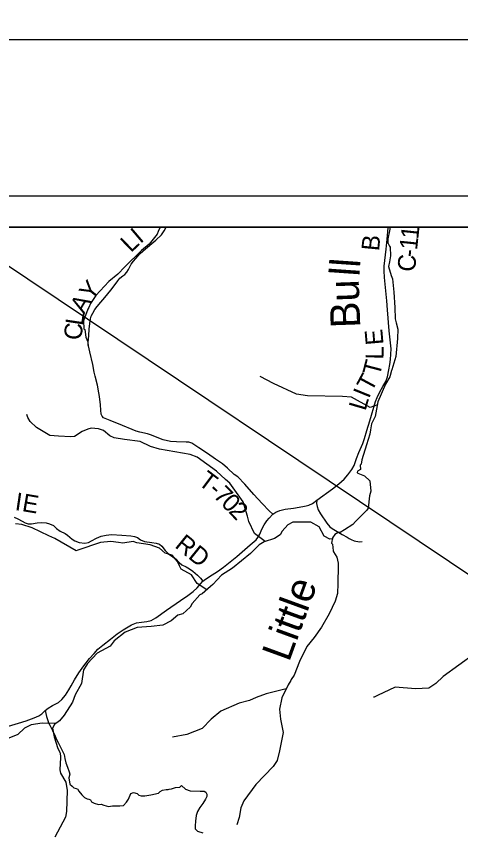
# Model space of a CAD drawing. Extents: x -1.8 to 75.7, y -2 to 25.
# Drawn here: x 3.552 to 4.973, y 18.965 to 21.574 of the extents above; entities that cross this region are included whole.
import ezdxf

# ---------------------------------------------------------------- set-up
doc = ezdxf.new("R2010")
doc.units = 0
for name, color, linetype in [('GM_X_County_Road', 7, 'Continuous'), ('GM_X_County_Road_Text', 7, 'Continuous'), ('GM_X_Minor_River', 7, 'Continuous'), ('GM_X_Minor_River_Text', 7, 'Continuous'), ('GM_X_Township', 7, 'Continuous'), ('GM_X_Township_Road', 7, 'Continuous'), ('GM_X_Township_Road_Text', 7, 'Continuous'), ('GM_X_Township_ROW', 7, 'Continuous'), ('SH_Border', 7, 'Continuous'), ('SH_Data', 7, 'Continuous'), ('TX_P_1', 7, 'Continuous')]:
    doc.layers.add(name, color=color, linetype=linetype)

msp = doc.modelspace()

# ---------------------------------------------------------------- linework, layer by layer
at = {"layer": 'GM_X_County_Road'}
for points in [[(4.3727, 19.9826), (4.3822, 19.9895), (4.3949, 19.9945), (4.4121, 19.9987), (4.4383, 20.0027), (4.4685, 20.007), (4.4793, 20.0098), (4.4874, 20.0121), (4.4994, 20.0176), (4.5135, 20.0277), (4.563, 20.0638), (4.584, 20.0796), (4.6005, 20.0947), (4.6126, 20.1091), (4.6248, 20.1258), (4.6321, 20.139), (4.6406, 20.1609), (4.6479, 20.18), (4.6604, 20.2086), (4.6661, 20.2251), (4.6734, 20.2508), (4.6826, 20.2817), (4.7012, 20.343), (4.7062, 20.3562), (4.7147, 20.3739), (4.7243, 20.3908), (4.7335, 20.4073), (4.739, 20.4215), (4.7437, 20.4439), (4.7465, 20.4609), (4.7491, 20.4776), (4.7503, 20.4946), (4.7505, 20.5109), (4.7449, 20.5689), (4.7394, 20.6363), (4.7371, 20.6646), (4.7326, 20.707), (4.7295, 20.7389), (4.7281, 20.761), (4.7288, 20.7757), (4.7305, 20.7936), (4.7349, 20.8299), (4.7387, 20.8617), (4.7418, 20.898), (4.742, 20.9)], [(3.5264, 19.3056), (3.5585, 19.3149), (3.5834, 19.3221), (3.6083, 19.3319), (3.6241, 19.3386), (3.6329, 19.3449), (3.6436, 19.3558), (3.6536, 19.3633), (3.6676, 19.3712), (3.6864, 19.3817), (3.6978, 19.3912), (3.709, 19.4044), (3.7201, 19.4219), (3.7273, 19.4349), (3.7375, 19.4541), (3.7518, 19.4765), (3.7676, 19.4986), (3.786, 19.5215), (3.8005, 19.5378), (3.813, 19.5518), (3.8287, 19.5649), (3.8529, 19.5837), (3.8745, 19.6003), (3.8934, 19.613), (3.9204, 19.6291), (3.9362, 19.6358), (3.9522, 19.6377), (3.9692, 19.6398), (3.9827, 19.6437), (3.9976, 19.6516), (4.0324, 19.6758), (4.0769, 19.707), (4.1006, 19.7228), (4.1176, 19.7358), (4.1308, 19.7475), (4.1485, 19.7688), (4.157, 19.7756), (4.1785, 19.7891), (4.195, 19.7997), (4.2148, 19.8138), (4.257, 19.8473), (4.3001, 19.885), (4.3188, 19.9013), (4.3249, 19.9089), (4.3306, 19.9188), (4.3374, 19.9348), (4.3442, 19.9485), (4.3534, 19.9619), (4.361, 19.9706), (4.3727, 19.9826)]]:
    msp.add_lwpolyline(points, dxfattribs=at)
at = {"layer": 'GM_X_Minor_River'}
for points in [[(4.0118, 20.9), (4.0058, 20.8859), (4.0028, 20.878), (3.9772, 20.8463), (3.9522, 20.8261), (3.899, 20.7735), (3.8767, 20.7503)], [(4.748, 20.9), (4.7452, 20.8885), (4.74, 20.863), (4.7407, 20.8501), (4.7457, 20.8391), (4.7483, 20.836), (4.7491, 20.809), (4.7457, 20.7897), (4.7427, 20.7744), (4.7514, 20.7456), (4.7556, 20.7349), (4.7598, 20.6928), (4.7629, 20.6434), (4.7637, 20.6069), (4.7671, 20.594), (4.772, 20.5746), (4.7716, 20.5442), (4.7657, 20.4868), (4.7532, 20.4438), (4.7525, 20.4419), (4.7472, 20.4217), (4.7325, 20.3989), (4.7087, 20.3422), (4.6993, 20.2946), (4.688, 20.2718), (4.685, 20.2528), (4.6831, 20.2387), (4.6718, 20.2049), (4.6575, 20.1566), (4.6552, 20.1429), (4.6518, 20.1394), (4.6526, 20.1254), (4.6432, 20.1208), (4.642, 20.1166), (4.6439, 20.114), (4.6658, 20.106), (4.6825, 20.0893), (4.6859, 20.0567), (4.6818, 20.0415), (4.6769, 20.0027), (4.6735, 19.9954), (4.6373, 19.9592), (4.6286, 19.9497), (4.6018, 19.9325), (4.5878, 19.9245), (4.5817, 19.9249), (4.5704, 19.9184), (4.5628, 19.9077), (4.5606, 19.8906), (4.5636, 19.8872), (4.5659, 19.8656), (4.5667, 19.8629), (4.5773, 19.8451), (4.5818, 19.8264), (4.5811, 19.8181), (4.5804, 19.7618), (4.5789, 19.7291), (4.5714, 19.7052), (4.5529, 19.6644), (4.528, 19.6222), (4.5049, 19.5887), (4.4812, 19.5605), (4.4581, 19.5122), (4.4404, 19.4688), (4.4314, 19.4543), (4.4295, 19.4513), (4.4219, 19.4376), (4.4014, 19.3965)], [(3.8767, 20.7503), (3.8476, 20.727), (3.8065, 20.6817), (3.7891, 20.6566), (3.7838, 20.6433), (3.7804, 20.6376), (3.7672, 20.601), (3.7676, 20.5756), (3.771, 20.5729), (3.7744, 20.549), (3.7805, 20.5342), (3.7801, 20.5216), (3.7805, 20.5216)], [(4.7068, 20.3323), (4.6837, 20.3235), (4.6242, 20.3569), (4.5948, 20.359), (4.483, 20.361), (4.4484, 20.3667), (4.3742, 20.4005), (4.3318, 20.4232)], [(4.3478, 19.896), (4.3135, 19.9209), (4.2958, 19.9591), (4.291, 19.9763), (4.2773, 20.022), (4.2353, 20.0818), (4.2213, 20.094), (4.1918, 20.1204), (4.1308, 20.1649), (4.1076, 20.1732), (4.0103, 20.1907), (3.9807, 20.1993), (3.9479, 20.2155), (3.8982, 20.2216), (3.8647, 20.2269), (3.8513, 20.2334), (3.831, 20.25), (3.8146, 20.2562), (3.7915, 20.2577), (3.7805, 20.255), (3.7621, 20.2472), (3.7375, 20.2317), (3.7264, 20.2298), (3.6868, 20.2318), (3.6589, 20.2349), (3.6162, 20.2602), (3.5957, 20.2791), (3.5888, 20.2915), (3.585, 20.3011)], [(4.5655, 19.9042), (4.5545, 19.9034), (4.5371, 19.9131), (4.5206, 19.9428), (4.4942, 19.957), (4.436, 19.9577), (4.4202, 19.9491), (4.4022, 19.9288), (4.3954, 19.9168), (4.3777, 19.9056), (4.3445, 19.8949), (4.3287, 19.8855), (4.3007, 19.8576), (4.2437, 19.8104), (4.2086, 19.7883), (4.1801, 19.7585), (4.1731, 19.7522), (4.1467, 19.7284), (4.139, 19.7252), (4.1144, 19.6971), (4.1084, 19.6859), (4.0847, 19.6647), (4.0683, 19.6599), (4.0473, 19.6419), (4.0208, 19.6283), (3.9833, 19.6238), (3.9382, 19.6211), (3.9, 19.606), (3.8651, 19.5786), (3.8521, 19.5612), (3.8106, 19.5393), (3.7794, 19.5061), (3.7766, 19.5009), (3.7667, 19.4857), (3.76, 19.4414), (3.7397, 19.4052), (3.7318, 19.3823), (3.7052, 19.3406), (3.6899, 19.3229), (3.6741, 19.3105), (3.6673, 19.2993), (3.6729, 19.2714), (3.6842, 19.2342), (3.691, 19.2226), (3.6929, 19.2104), (3.6932, 19.2054), (3.6905, 19.166), (3.6935, 19.1553), (3.7101, 19.1267), (3.7149, 19.1003), (3.7125, 19.0332), (3.7086, 19.0147), (3.6745, 18.9504)], [(4.1614, 19.7417), (4.1307, 19.7612), (4.1126, 19.7887), (4.0792, 19.8076), (4.0738, 19.8177), (4.067, 19.8316), (4.0506, 19.8518), (4.0282, 19.8586), (4.0094, 19.8748), (3.9798, 19.8852), (3.9373, 19.8911), (3.9257, 19.8957), (3.8923, 19.8907), (3.8791, 19.8922), (3.8543, 19.8961), (3.8209, 19.8926), (3.7484, 19.8679), (3.7434, 19.8662), (3.6754, 19.9055), (3.6556, 19.9138), (3.6028, 19.9398), (3.5698, 19.9499), (3.5495, 19.9521)], [(5.4713, 19.5232), (5.3813, 19.5187), (5.326, 19.4987), (5.301, 19.4978), (5.2447, 19.5165), (5.2119, 19.5357), (5.1727, 19.5514), (5.1393, 19.5592), (5.1127, 19.5614), (5.049, 19.5557), (5.018, 19.537), (4.9171, 19.4643), (4.8937, 19.4421), (4.8714, 19.4268), (4.8286, 19.4247), (4.7636, 19.4297), (4.7069, 19.4036), (4.6963, 19.3986), (4.6944, 19.3982)], [(4.4155, 19.4245), (4.351, 19.4093), (4.3192, 19.3971), (4.2982, 19.3875), (4.2646, 19.3787), (4.2057, 19.354), (4.175, 19.3284), (4.1465, 19.2985), (4.0968, 19.2788), (4.0519, 19.27)], [(4.4014, 19.3965), (4.3933, 19.3601), (4.3969, 19.3281), (4.4051, 19.2853), (4.3942, 19.2272), (4.3868, 19.1955), (4.3734, 19.177), (4.3176, 19.1187), (4.2794, 19.0672), (4.27, 19.045), (4.2642, 19.0137), (4.257, 18.9904)], [(3.6785, 19.314), (3.6345, 19.3155), (3.5992, 19.3095), (3.5781, 19.2987), (3.5571, 19.2793), (3.528, 19.2669)]]:
    msp.add_lwpolyline(points, dxfattribs=at)
at = {"layer": 'GM_X_Township'}
msp.add_lwpolyline([(6.4874, 20.9), (2.1, 20.9), (2.1, 17.3659)], dxfattribs=at)
at = {"layer": 'GM_X_Township_Road'}
for points in [[(4.3727, 19.9826), (4.3609, 19.9937), (4.3385, 20.0171), (4.3114, 20.0455), (4.2823, 20.0786), (4.2599, 20.1021), (4.2492, 20.1101), (4.2279, 20.1304), (4.211, 20.1437), (4.1888, 20.1584), (4.1634, 20.1768), (4.1355, 20.1952), (4.1137, 20.2095), (4.1039, 20.2126), (4.0948, 20.213), (4.0639, 20.2141), (4.045, 20.2154), (4.0217, 20.221), (4.0026, 20.2283), (3.9839, 20.2359), (3.9711, 20.2399), (3.9464, 20.245), (3.9352, 20.2479), (3.9222, 20.2532), (3.8917, 20.2668), (3.8517, 20.2822), (3.8309, 20.2908), (3.8264, 20.2959), (3.8235, 20.3028), (3.8224, 20.3156), (3.8211, 20.3325), (3.8182, 20.3592), (3.8158, 20.371), (3.8113, 20.3952), (3.8042, 20.4241), (3.8007, 20.4372), (3.796, 20.4618), (3.7864, 20.5016), (3.7824, 20.5205), (3.7816, 20.5318), (3.7833, 20.5536), (3.7853, 20.5747), (3.7869, 20.5924), (3.7889, 20.6069), (3.7913, 20.616), (3.796, 20.6256), (3.8029, 20.6367), (3.8104, 20.6471), (3.8404, 20.6818), (3.8584, 20.7044), (3.8762, 20.7291), (3.8833, 20.7371), (3.892, 20.7442), (3.8991, 20.7488), (3.9053, 20.7564), (3.9102, 20.7646), (3.9197, 20.7819), (3.9264, 20.7911), (3.9406, 20.8079), (3.9477, 20.8157), (3.9655, 20.831), (3.9979, 20.8584), (4.0164, 20.8761), (4.0246, 20.8884), (4.0311, 20.9)], [(4.5135, 20.0277), (4.5124, 20.0166), (4.514, 20.0077), (4.5178, 19.9971), (4.5253, 19.9843), (4.5451, 19.9546), (4.555, 19.9428), (4.5619, 19.9372), (4.5727, 19.9303), (4.5946, 19.9181), (4.6099, 19.9092)], [(3.545, 19.9732), (3.5561, 19.9681), (3.5708, 19.9606), (3.58, 19.9552), (3.5898, 19.9519), (3.6008, 19.9521), (3.6188, 19.9555), (3.6327, 19.9565), (3.6474, 19.9557), (3.6582, 19.9524), (3.6705, 19.9467), (3.6805, 19.9375), (3.6921, 19.9292), (3.7075, 19.9213), (3.7153, 19.9159), (3.7309, 19.9033), (3.7389, 19.8981), (3.7529, 19.8923), (3.7711, 19.8899), (3.7826, 19.8925), (3.7921, 19.8976), (3.8081, 19.9061), (3.8233, 19.9123), (3.8392, 19.9161), (3.8567, 19.9184), (3.8888, 19.9164), (3.9181, 19.9138), (3.9295, 19.9117), (3.939, 19.9081), (3.9487, 19.9012), (3.9621, 19.8961), (3.9854, 19.8922), (3.9991, 19.8904), (4.0097, 19.8868), (4.0171, 19.8809), (4.0279, 19.8667), (4.0382, 19.8562), (4.0526, 19.8467), (4.0629, 19.8395), (4.0729, 19.8289), (4.0817, 19.8215), (4.0951, 19.8143), (4.1053, 19.8084), (4.1161, 19.8004), (4.1316, 19.7878), (4.1408, 19.778), (4.1485, 19.7688)], [(3.6436, 19.3558), (3.6485, 19.3363), (3.6532, 19.3207), (3.6541, 19.3187)]]:
    msp.add_lwpolyline(points, dxfattribs=at)
at = {"layer": 'GM_X_Township_ROW'}
for points in [[(4.6099, 19.9092), (4.6161, 19.9056), (4.6234, 19.9018), (4.6328, 19.8973), (4.6501, 19.895), (4.6583, 19.8959)], [(3.6541, 19.3187), (3.659, 19.3088), (3.6671, 19.2912), (3.6757, 19.2733), (3.6806, 19.2633), (3.6862, 19.2512), (3.6992, 19.2254), (3.7053, 19.2148), (3.7072, 19.2026), (3.7103, 19.1885), (3.7157, 19.1744), (3.7205, 19.1592), (3.7229, 19.1527), (3.7202, 19.1404), (3.7229, 19.1206), (3.7307, 19.1141), (3.7357, 19.1084), (3.7433, 19.1062), (3.7471, 19.1048), (3.752, 19.0977), (3.7609, 19.0863), (3.7702, 19.0779), (3.778, 19.0732), (3.7832, 19.0727), (3.7893, 19.07), (3.792, 19.0637), (3.8012, 19.0596), (3.8143, 19.0549), (3.8231, 19.0559), (3.8316, 19.0529), (3.847, 19.0487), (3.8596, 19.0507), (3.8827, 19.0513), (3.895, 19.0522), (3.9045, 19.0622), (3.9104, 19.0726), (3.9178, 19.0904), (3.9262, 19.0932), (3.938, 19.0909), (3.9438, 19.0852), (3.9514, 19.0832), (3.9629, 19.0832), (3.9823, 19.0866), (4.0063, 19.0919), (4.012, 19.0972), (4.0196, 19.1008), (4.0311, 19.1034), (4.0378, 19.1034), (4.041, 19.104), (4.0477, 19.1054), (4.0612, 19.1097), (4.0751, 19.1108), (4.0805, 19.1156), (4.0933, 19.1043), (4.1081, 19.0984), (4.1396, 19.0982), (4.1524, 19.098), (4.1582, 19.0947), (4.1613, 19.0882), (4.1614, 19.0813), (4.1572, 19.072), (4.1489, 19.0587), (4.1387, 19.0457), (4.1309, 19.0329), (4.1266, 19.0203), (4.1252, 19.0022), (4.1237, 18.9866), (4.1237, 18.9779), (4.1312, 18.9702), (4.1482, 18.9647)]]:
    msp.add_lwpolyline(points, dxfattribs=at)
at = {"layer": 'SH_Border'}
msp.add_lwpolyline([(1.5, 21.5), (33.5, 21.5), (33.5, 0.5), (1.5, 0.5)], close=True, dxfattribs=at)
at = {"layer": 'SH_Data'}
for p, q in [((2, 21), (9, 21)), ((2.1, 20.9), (8.9, 20.9))]:
    msp.add_line(p, q, dxfattribs=at)
at = {"layer": 'TX_P_1'}
msp.add_line((-1.8436, 24.3711), (37.5745, -2.0199), dxfattribs=at)

# ---------------------------------------------------------------- texts
at = {"layer": 'GM_X_County_Road_Text'}
for s, rotation, p in [('1', 83.9313, (4.8374, 20.86)), ('B', 84.41, (4.7121, 20.8223)), ('1', 84.1509, (4.8338, 20.8253)), ('-', 84.2059, (4.8315, 20.8021)), ('C', 84.2255, (4.8268, 20.7556)), ('E', 94.925, (4.7267, 20.5256)), ('L', 89.1621, (4.7263, 20.477)), ('T', 75.355, (4.7136, 20.4214)), ('T', 61.7299, (4.6881, 20.3705)), ('I', 67.8956, (4.68, 20.3503)), ('L', 73.795, (4.6687, 20.311))]:
    msp.add_text(s, height=0.0568, rotation=rotation, dxfattribs=at).set_placement(p)
at = {"layer": 'GM_X_Minor_River_Text'}
for s, height, rotation, p in [('ll', 0.0947, 85.9995, (4.6491, 20.7411)), ('Bu', 0.0947, 91.9992, (4.6524, 20.5793)), ('Little ', 0.09471, 70.0041, (4.4242, 19.5079))]:
    msp.add_text(s, height=height, rotation=rotation, dxfattribs=at).set_placement(p)
at = {"layer": 'GM_X_Township_Road_Text'}
for s, height, rotation, p in [('I', 0.0568, 40.3833, (3.9481, 20.8455)), ('L', 0.0568, 44.0075, (3.9183, 20.8166)), ('Y', 0.0568, 51.5518, (3.7929, 20.6613)), ('A', 0.0568, 59.4748, (3.7687, 20.62)), ('L', 0.0568, 81.4353, (3.7643, 20.5834)), ('C', 0.0568, 85.092, (3.7604, 20.5378)), ('T', 0.0568, 323.1138, (4.1301, 20.08)), ('-', 0.0568, 317.0427, (4.1629, 20.0555)), ('7', 0.0568, 314.4793, (4.1795, 20.04)), ('I', 0.0568, 351.5785, (3.5452, 19.9965)), ('E', 0.0568, 350.3918, (3.5679, 19.9932)), ('0', 0.0568, 314.1776, (4.204, 20.0151)), ('2', 0.0568, 314.1223, (4.2284, 19.99)), ('RD', 0.05682, 320.9542, (4.056, 19.879))]:
    msp.add_text(s, height=height, rotation=rotation, dxfattribs=at).set_placement(p)

doc.saveas('drawing.dxf')
